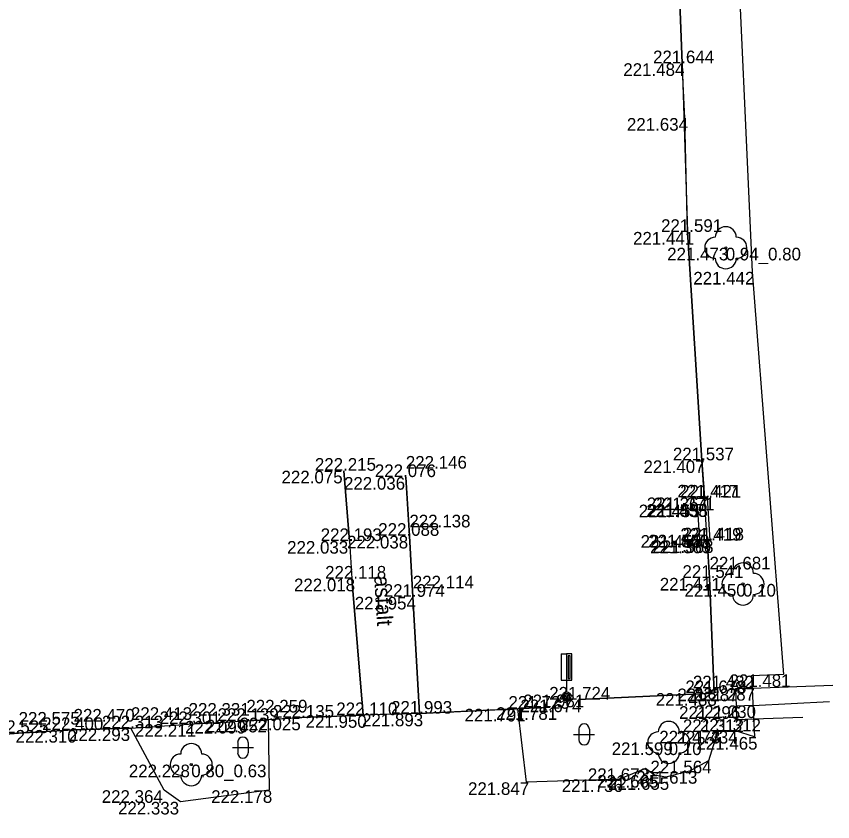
# Model space of a CAD drawing. Extents: x -599516 to -599132, y -1163668 to -1163119.
# Drawn here: x -599310.39 to -599291.01, y -1163431.25 to -1163412.13 of the extents above; entities that cross this region are included whole.
import ezdxf

# ---------------------------------------------------------------- set-up
doc = ezdxf.new("R2010")
doc.units = 0
for name, color, linetype in [('Bod-oznac1', 7, 'Continuous'), ('Bod-oznac2', 7, 'Continuous'), ('Bod-oznac3', 7, 'Continuous'), ('Bod-vyska1', 7, 'Continuous'), ('Bod-vyska2', 7, 'Continuous'), ('Bod-vyska3', 7, 'Continuous'), ('Z_cela-hrobu-dolni-linie', 7, 'Continuous'), ('Z_cela-hrobu-horni-linie', 7, 'Continuous'), ('Z_chodnik', 7, 'Continuous'), ('Z_komunikace', 7, 'Continuous'), ('Z_kultury-znacky', 7, 'Continuous'), ('Z_nove-stromy-prumer-kmene', 7, 'Continuous'), ('Z_obvod-kmene-spodek-ve-vysce1_2m', 7, 'Continuous'), ('Z_popis-budov-povrchu', 7, 'Continuous'), ('Z_stromy-kere', 7, 'Continuous'), ('Z_stromy-nove-vysazene', 7, 'Continuous'), ('Z_zlaby-odvodneni', 7, 'Continuous'), ('Z_zlaby-odvodneni-osa', 7, 'Continuous'), ('Z_zlaby-odvodneni-zakryte-hrany', 7, 'Continuous'), ('Z_znacky-ostatni-orientacni-sloupek', 7, 'Continuous'), ('Z_zpevnene-plochy', 7, 'Continuous')]:
    doc.layers.add(name, color=color, linetype=linetype)

msp = doc.modelspace()

# ---------------------------------------------------------------- linework, layer by layer
at = {"layer": 'Bod-oznac1'}
for p, q in [((-599294.584, -1163413.242), (-599294.584, -1163413.242)), ((-599294.52, -1163414.543), (-599294.52, -1163414.543)), ((-599294.456, -1163417.247), (-599294.456, -1163417.247)), ((-599293.551, -1163417.623), (-599293.551, -1163417.623)), ((-599292.922, -1163418.196), (-599292.922, -1163418.196)), ((-599294.116, -1163422.671), (-599294.116, -1163422.671)), ((-599302.617, -1163422.918), (-599302.617, -1163422.918)), ((-599301.147, -1163423.068), (-599301.147, -1163423.068)), ((-599294.229, -1163423.722), (-599294.229, -1163423.722)), ((-599294.058, -1163423.553), (-599294.058, -1163423.553)), ((-599294.049, -1163423.713), (-599294.049, -1163423.713)), ((-599294.049, -1163423.714), (-599294.049, -1163423.714)), ((-599293.993, -1163423.556), (-599293.993, -1163423.556)), ((-599301.062, -1163424.463), (-599301.062, -1163424.463)), ((-599294.184, -1163424.447), (-599294.184, -1163424.447)), ((-599294.003, -1163424.438), (-599294.003, -1163424.438)), ((-599294.003, -1163424.439), (-599294.003, -1163424.439)), ((-599302.485, -1163424.587), (-599302.485, -1163424.587)), ((-599293.992, -1163424.579), (-599293.992, -1163424.579)), ((-599293.927, -1163424.571), (-599293.927, -1163424.571)), ((-599302.426, -1163425.479), (-599302.426, -1163425.479)), ((-599293.937, -1163425.462), (-599293.937, -1163425.462)), ((-599293.142, -1163425.606), (-599293.142, -1163425.606)), ((-599300.981, -1163425.912), (-599300.981, -1163425.912)), ((-599292.943, -1163427.784), (-599292.943, -1163427.784)), ((-599292.178, -1163427.753), (-599292.178, -1163427.753)), ((-599293.826, -1163428.199), (-599293.826, -1163428.199)), ((-599293.32, -1163428.09), (-599293.32, -1163428.09)), ((-599292.928, -1163428.077), (-599292.928, -1163428.077)), ((-599297.331, -1163428.269), (-599297.331, -1163428.269)), ((-599297.048, -1163428.351), (-599297.048, -1163428.351)), ((-599298.489, -1163428.571), (-599298.489, -1163428.571)), ((-599297.729, -1163428.533), (-599297.729, -1163428.533)), ((-599293.305, -1163428.509), (-599293.305, -1163428.509)), ((-599292.908, -1163428.49), (-599292.908, -1163428.49)), ((-599303.612, -1163428.781), (-599303.612, -1163428.781)), ((-599302.162, -1163428.721), (-599302.162, -1163428.721)), ((-599300.82, -1163428.686), (-599300.82, -1163428.686)), ((-599306.304, -1163428.934), (-599306.304, -1163428.934)), ((-599304.932, -1163428.858), (-599304.932, -1163428.858)), ((-599304.413, -1163428.831), (-599304.413, -1163428.831)), ((-599293.295, -1163428.821), (-599293.295, -1163428.821)), ((-599292.892, -1163428.808), (-599292.892, -1163428.808)), ((-599310.34, -1163429.147), (-599310.34, -1163429.147)), ((-599309.035, -1163429.074), (-599309.035, -1163429.074)), ((-599307.673, -1163429.034), (-599307.673, -1163429.034)), ((-599293.738, -1163429.094), (-599293.738, -1163429.094)), ((-599293.32, -1163429.096), (-599293.32, -1163429.096)), ((-599292.87, -1163429.24), (-599292.87, -1163429.24)), ((-599294.905, -1163429.369), (-599294.905, -1163429.369)), ((-599306.241, -1163429.896), (-599306.241, -1163429.896)), ((-599293.961, -1163429.803), (-599293.961, -1163429.803)), ((-599295.457, -1163429.985), (-599295.457, -1163429.985)), ((-599294.414, -1163430.049), (-599294.414, -1163430.049)), ((-599298.279, -1163430.316), (-599298.279, -1163430.316)), ((-599296.077, -1163430.245), (-599296.077, -1163430.245)), ((-599295.247, -1163430.143), (-599295.247, -1163430.143)), ((-599294.978, -1163430.195), (-599294.978, -1163430.195)), ((-599306.885, -1163430.504), (-599306.885, -1163430.504)), ((-599304.389, -1163430.505), (-599304.389, -1163430.505)), ((-599306.498, -1163430.78), (-599306.498, -1163430.78))]:
    msp.add_line(p, q, dxfattribs=at)
at = {"layer": 'Bod-oznac2'}
for p, q in [((-599294.584, -1163413.242), (-599294.584, -1163413.242)), ((-599294.456, -1163417.247), (-599294.456, -1163417.247)), ((-599294.116, -1163422.671), (-599294.116, -1163422.671)), ((-599302.617, -1163422.918), (-599302.617, -1163422.918)), ((-599301.147, -1163423.068), (-599301.147, -1163423.068)), ((-599294.058, -1163423.553), (-599294.058, -1163423.553)), ((-599293.993, -1163423.556), (-599293.993, -1163423.556)), ((-599301.062, -1163424.463), (-599301.062, -1163424.463)), ((-599302.485, -1163424.587), (-599302.485, -1163424.587)), ((-599293.992, -1163424.579), (-599293.992, -1163424.579)), ((-599293.927, -1163424.571), (-599293.927, -1163424.571)), ((-599302.426, -1163425.479), (-599302.426, -1163425.479)), ((-599293.937, -1163425.462), (-599293.937, -1163425.462)), ((-599300.981, -1163425.912), (-599300.981, -1163425.912)), ((-599293.826, -1163428.199), (-599293.826, -1163428.199)), ((-599297.048, -1163428.351), (-599297.048, -1163428.351)), ((-599297.729, -1163428.533), (-599297.729, -1163428.533)), ((-599303.612, -1163428.781), (-599303.612, -1163428.781)), ((-599302.162, -1163428.721), (-599302.162, -1163428.721)), ((-599300.82, -1163428.686), (-599300.82, -1163428.686)), ((-599306.304, -1163428.934), (-599306.304, -1163428.934)), ((-599304.932, -1163428.858), (-599304.932, -1163428.858)), ((-599310.34, -1163429.147), (-599310.34, -1163429.147)), ((-599309.035, -1163429.074), (-599309.035, -1163429.074)), ((-599307.673, -1163429.034), (-599307.673, -1163429.034))]:
    msp.add_line(p, q, dxfattribs=at)
at = {"layer": 'Bod-oznac3'}
for p, q in [((-599301.147, -1163423.068), (-599301.147, -1163423.068)), ((-599301.062, -1163424.463), (-599301.062, -1163424.463)), ((-599293.937, -1163425.462), (-599293.937, -1163425.462)), ((-599300.981, -1163425.912), (-599300.981, -1163425.912)), ((-599306.304, -1163428.934), (-599306.304, -1163428.934)), ((-599304.932, -1163428.858), (-599304.932, -1163428.858)), ((-599310.34, -1163429.147), (-599310.34, -1163429.147)), ((-599309.035, -1163429.074), (-599309.035, -1163429.074)), ((-599307.673, -1163429.034), (-599307.673, -1163429.034))]:
    msp.add_line(p, q, dxfattribs=at)
at = {"layer": 'Z_cela-hrobu-dolni-linie'}
for p, q in [((-599297.729, -1163428.533), (-599298.489, -1163428.571)), ((-599304.932, -1163428.858), (-599304.413, -1163428.831))]:
    msp.add_line(p, q, dxfattribs=at)
for points in [[(-599295.389, -1163399.679), (-599295.227, -1163402.394), (-599294.945, -1163406.468), (-599294.867, -1163407.851), (-599294.817, -1163408.753), (-599294.767, -1163409.588), (-599294.713, -1163410.516), (-599294.64, -1163411.808), (-599294.584, -1163413.242), (-599294.456, -1163417.247), (-599294.116, -1163422.671), (-599294.058, -1163423.553), (-599293.993, -1163423.556), (-599293.927, -1163424.571), (-599293.992, -1163424.579), (-599293.937, -1163425.462), (-599293.826, -1163428.199), (-599297.048, -1163428.351)], [(-599307.673, -1163429.034), (-599306.304, -1163428.934), (-599304.932, -1163428.858)]]:
    msp.add_lwpolyline(points, dxfattribs=at)
at = {"layer": 'Z_cela-hrobu-horni-linie'}
for p, q in [((-599302.485, -1163424.587), (-599302.617, -1163422.918)), ((-599294.229, -1163423.722), (-599294.049, -1163423.713)), ((-599294.229, -1163423.722), (-599294.184, -1163424.447)), ((-599294.184, -1163424.447), (-599294.003, -1163424.438))]:
    msp.add_line(p, q, dxfattribs=at)
for points in [[(-599297.048, -1163428.351), (-599293.826, -1163428.199), (-599293.937, -1163425.462), (-599293.937, -1163425.462), (-599294.003, -1163424.439), (-599294.003, -1163424.438), (-599294.049, -1163423.713), (-599294.049, -1163423.714), (-599294.116, -1163422.671), (-599294.456, -1163417.247), (-599294.52, -1163414.543), (-599294.584, -1163413.242), (-599294.64, -1163411.808), (-599294.713, -1163410.516), (-599294.767, -1163409.588), (-599294.817, -1163408.753), (-599294.867, -1163407.851), (-599294.945, -1163406.468), (-599295.227, -1163402.394), (-599295.389, -1163399.679), (-599298.51, -1163399.876)], [(-599301.147, -1163423.068), (-599301.147, -1163423.068), (-599301.062, -1163424.463), (-599301.062, -1163424.463), (-599300.981, -1163425.912), (-599300.981, -1163425.912), (-599300.82, -1163428.686), (-599297.729, -1163428.533)], [(-599314.213, -1163429.401), (-599312.945, -1163429.345), (-599312.945, -1163429.345), (-599310.34, -1163429.147), (-599310.34, -1163429.147), (-599309.035, -1163429.074), (-599309.035, -1163429.074), (-599307.673, -1163429.034), (-599307.673, -1163429.034), (-599306.304, -1163428.934), (-599306.304, -1163428.934), (-599304.932, -1163428.858), (-599304.932, -1163428.858), (-599303.612, -1163428.781), (-599302.162, -1163428.721), (-599302.426, -1163425.479)]]:
    msp.add_lwpolyline(points, dxfattribs=at)
at = {"layer": 'Z_chodnik'}
for points in [[(-599302.617, -1163422.918), (-599302.485, -1163424.587), (-599302.426, -1163425.479), (-599302.162, -1163428.721)], [(-599300.82, -1163428.686), (-599300.981, -1163425.912), (-599301.062, -1163424.463), (-599301.147, -1163423.068)]]:
    msp.add_lwpolyline(points, dxfattribs=at)
at = {"layer": 'Z_komunikace'}
for points in [[(-599295.389, -1163399.679), (-599293.815, -1163399.676), (-599293.347, -1163408.977), (-599292.922, -1163418.196), (-599292.178, -1163427.753), (-599292.943, -1163427.784), (-599292.87, -1163429.24), (-599293.32, -1163429.096), (-599293.738, -1163429.094), (-599293.961, -1163429.803), (-599294.414, -1163430.049), (-599294.978, -1163430.195), (-599295.247, -1163430.143), (-599295.457, -1163429.985), (-599296.077, -1163430.245), (-599298.279, -1163430.316)], [(-599298.279, -1163430.316), (-599298.489, -1163428.571), (-599300.82, -1163428.686), (-599302.162, -1163428.721), (-599303.612, -1163428.781), (-599304.413, -1163428.831), (-599304.389, -1163430.505), (-599306.498, -1163430.78), (-599306.885, -1163430.504), (-599307.673, -1163429.034), (-599309.035, -1163429.074), (-599310.34, -1163429.147), (-599312.945, -1163429.345), (-599314.213, -1163429.401), (-599315.569, -1163429.473), (-599315.803, -1163429.487), (-599315.715, -1163431.162), (-599317.798, -1163431.251), (-599317.967, -1163429.621), (-599319.532, -1163429.724), (-599322.135, -1163429.892), (-599324.068, -1163429.983)]]:
    msp.add_lwpolyline(points, dxfattribs=at)
at = {"layer": 'Z_kultury-znacky'}
for p, q in [((-599297.039, -1163429.053), (-599297.039, -1163429.303)), ((-599296.789, -1163429.053), (-599296.789, -1163429.303)), ((-599297.164, -1163429.178), (-599296.664, -1163429.178)), ((-599305.264, -1163429.493), (-599304.764, -1163429.493)), ((-599305.139, -1163429.368), (-599305.139, -1163429.618)), ((-599304.889, -1163429.368), (-599304.889, -1163429.618))]:
    msp.add_line(p, q, dxfattribs=at)
for centre, start, end in [((-599296.914, -1163429.053), 0, 180), ((-599305.015, -1163429.368), 0, 180), ((-599296.914, -1163429.303), 180, 0), ((-599305.015, -1163429.618), 180, 0)]:
    msp.add_arc(centre, 0.125, start, end, dxfattribs=at)
at = {"layer": 'Z_stromy-kere'}
for centre in [(-599293.551, -1163417.623), (-599306.241, -1163429.896)]:
    msp.add_circle(centre, 0.025, dxfattribs=at)
for centre, start, end in [((-599293.551, -1163417.373), 0, 180), ((-599293.801, -1163417.623), 90, 270), ((-599293.301, -1163417.623), 270, 90), ((-599293.551, -1163417.873), 180, 0), ((-599306.241, -1163429.646), 0, 180), ((-599306.491, -1163429.896), 90, 270), ((-599305.991, -1163429.896), 270, 90), ((-599306.241, -1163430.146), 180, 0)]:
    msp.add_arc(centre, 0.25, start, end, dxfattribs=at)
at = {"layer": 'Z_stromy-nove-vysazene'}
for centre in [(-599293.142, -1163425.606), (-599294.905, -1163429.369)]:
    msp.add_circle(centre, 0.025, dxfattribs=at)
for centre, start, end in [((-599293.142, -1163425.356), 0, 180), ((-599293.392, -1163425.606), 90, 270), ((-599292.892, -1163425.606), 270, 90), ((-599293.142, -1163425.856), 180, 0), ((-599294.905, -1163429.119), 0, 180), ((-599295.155, -1163429.369), 90, 270), ((-599294.655, -1163429.369), 270, 90), ((-599294.905, -1163429.619), 180, 0)]:
    msp.add_arc(centre, 0.25, start, end, dxfattribs=at)
at = {"layer": 'Z_zlaby-odvodneni'}
for p, q in [((-599293.32, -1163428.09), (-599292.928, -1163428.077)), ((-599293.295, -1163428.821), (-599292.892, -1163428.808))]:
    msp.add_line(p, q, dxfattribs=at)
msp.add_lwpolyline([(-599293.32, -1163428.09), (-599293.305, -1163428.509), (-599293.295, -1163428.821)], dxfattribs=at)
at = {"layer": 'Z_zlaby-odvodneni-osa'}
msp.add_line((-599292.908, -1163428.49), (-599293.305, -1163428.509), dxfattribs=at)
at = {"layer": 'Z_zlaby-odvodneni-zakryte-hrany'}
for p, q in [((-599292.928, -1163428.077), (-599291.013, -1163428.009)), ((-599292.908, -1163428.49), (-599291.089, -1163428.401)), ((-599292.892, -1163428.808), (-599291.718, -1163428.769))]:
    msp.add_line(p, q, dxfattribs=at)
at = {"layer": 'Z_znacky-ostatni-orientacni-sloupek'}
for p, q in [((-599297.456, -1163427.269), (-599297.456, -1163427.894)), ((-599297.456, -1163427.269), (-599297.331, -1163427.269)), ((-599297.456, -1163427.894), (-599297.331, -1163427.894)), ((-599297.331, -1163427.894), (-599297.331, -1163428.169))]:
    msp.add_line(p, q, dxfattribs=at)
for points in [[(-599297.331, -1163427.894), (-599297.206, -1163427.894), (-599297.206, -1163427.269), (-599297.331, -1163427.269)], [(-599297.289, -1163427.852), (-599297.248, -1163427.852), (-599297.248, -1163427.312), (-599297.289, -1163427.312)]]:
    msp.add_lwpolyline(points, close=True, dxfattribs=at)
for radius in [0.1, 0.065, 0.03]:
    msp.add_circle((-599297.331, -1163428.269), radius, dxfattribs=at)
at = {"layer": 'Z_zpevnene-plochy'}
msp.add_lwpolyline([(-599294.058, -1163423.553), (-599293.993, -1163423.556), (-599293.927, -1163424.571), (-599293.992, -1163424.579)], dxfattribs=at)

# ---------------------------------------------------------------- texts
at = {"layer": 'Bod-vyska1'}
for s, p in [('221.484', (-599295.984, -1163413.542)), ('221.634', (-599295.898, -1163414.843)), ('221.441', (-599295.752, -1163417.547)), ('221.473', (-599294.942, -1163417.923)), ('221.442', (-599294.322, -1163418.496)), ('221.407', (-599295.505, -1163422.971)), ('222.075', (-599304.098, -1163423.218)), ('222.036', (-599302.615, -1163423.368)), ('221.367', (-599295.426, -1163423.853)), ('221.455', (-599295.618, -1163424.022)), ('221.455', (-599295.438, -1163424.013)), ('221.538', (-599295.427, -1163424.014)), ('221.371', (-599295.268, -1163423.856)), ('222.038', (-599302.542, -1163424.763)), ('221.453', (-599295.573, -1163424.747)), ('221.453', (-599295.392, -1163424.738)), ('221.540', (-599295.39, -1163424.739)), ('222.033', (-599303.965, -1163424.887)), ('221.369', (-599295.347, -1163424.879)), ('221.368', (-599295.293, -1163424.871)), ('222.018', (-599303.802, -1163425.779)), ('221.411', (-599295.118, -1163425.762)), ('221.450', (-599294.529, -1163425.906)), ('221.954', (-599302.359, -1163426.212)), ('221.482', (-599294.332, -1163428.084)), ('221.481', (-599293.463, -1163428.053)), ('221.488', (-599295.215, -1163428.499)), ('221.287', (-599294.699, -1163428.39)), ('221.287', (-599294.307, -1163428.377)), ('221.723', (-599298.71, -1163428.569)), ('221.674', (-599298.427, -1163428.651)), ('221.791', (-599299.753, -1163428.871)), ('221.781', (-599299.004, -1163428.833)), ('221.296', (-599294.66, -1163428.809)), ('221.230', (-599294.284, -1163428.79)), ('222.025', (-599305.092, -1163429.081)), ('221.950', (-599303.526, -1163429.021)), ('221.893', (-599302.186, -1163428.986)), ('222.211', (-599307.578, -1163429.234)), ('222.099', (-599306.389, -1163429.158)), ('222.052', (-599305.893, -1163429.131)), ('221.312', (-599294.569, -1163429.121)), ('221.312', (-599294.166, -1163429.108)), ('222.310', (-599310.411, -1163429.374)), ('222.293', (-599309.143, -1163429.334)), ('221.473', (-599295.129, -1163429.394)), ('221.434', (-599294.72, -1163429.396)), ('221.465', (-599294.248, -1163429.54)), ('221.599', (-599296.26, -1163429.669)), ('222.228', (-599307.723, -1163430.196)), ('221.564', (-599295.339, -1163430.103)), ('221.673', (-599296.825, -1163430.285)), ('221.613', (-599295.676, -1163430.349)), ('221.847', (-599299.67, -1163430.616)), ('221.736', (-599297.445, -1163430.545)), ('221.665', (-599296.602, -1163430.443)), ('221.655', (-599296.344, -1163430.495)), ('222.364', (-599308.367, -1163430.804)), ('222.178', (-599305.768, -1163430.805)), ('222.333', (-599307.98, -1163431.08))]:
    msp.add_text(s, height=0.3, dxfattribs=at).set_placement(p)
at = {"layer": 'Bod-vyska2'}
for s, p in [('221.644', (-599295.278, -1163413.242)), ('221.591', (-599295.087, -1163417.247)), ('221.537', (-599294.806, -1163422.671)), ('222.215', (-599303.306, -1163422.918)), ('222.076', (-599301.882, -1163423.068)), ('221.417', (-599294.701, -1163423.553)), ('221.421', (-599294.635, -1163423.556)), ('222.193', (-599303.168, -1163424.587)), ('222.088', (-599301.802, -1163424.463)), ('221.419', (-599294.629, -1163424.579)), ('221.418', (-599294.569, -1163424.571)), ('222.118', (-599303.063, -1163425.479)), ('221.541', (-599294.579, -1163425.462)), ('221.974', (-599301.671, -1163425.912)), ('221.678', (-599294.51, -1163428.199)), ('221.724', (-599297.743, -1163428.351)), ('221.993', (-599301.497, -1163428.686)), ('221.981', (-599298.36, -1163428.533)), ('222.139', (-599305.615, -1163428.858)), ('222.135', (-599304.301, -1163428.781)), ('222.110', (-599302.798, -1163428.721)), ('222.400', (-599309.78, -1163429.074)), ('222.313', (-599308.362, -1163429.034)), ('222.301', (-599306.992, -1163428.934)), ('222.525', (-599311.081, -1163429.147))]:
    msp.add_text(s, height=0.3, dxfattribs=at).set_placement(p)
at = {"layer": 'Bod-vyska3'}
for s, p in [('222.146', (-599301.147, -1163422.868)), ('222.138', (-599301.062, -1163424.263)), ('221.681', (-599293.937, -1163425.262)), ('222.114', (-599300.981, -1163425.712)), ('222.259', (-599304.932, -1163428.658)), ('222.470', (-599309.035, -1163428.874)), ('222.413', (-599307.673, -1163428.834)), ('222.331', (-599306.304, -1163428.734)), ('222.575', (-599310.34, -1163428.947))]:
    msp.add_text(s, height=0.3, dxfattribs=at).set_placement(p)
at = {"layer": 'Z_nove-stromy-prumer-kmene'}
for p in [(-599293.142, -1163425.906), (-599294.905, -1163429.669)]:
    msp.add_text('0.10', height=0.3, dxfattribs=at).set_placement(p)
at = {"layer": 'Z_obvod-kmene-spodek-ve-vysce1_2m'}
for s, p in [('0.94_0.80', (-599293.551, -1163417.923)), ('0.80_0.63', (-599306.241, -1163430.196))]:
    msp.add_text(s, height=0.3, dxfattribs=at).set_placement(p)
at = {"layer": 'Z_popis-budov-povrchu'}
msp.add_text('asfalt', height=0.375, rotation=273.4503, dxfattribs=at).set_placement((-599301.9, -1163425.417))

doc.saveas('drawing.dxf')
